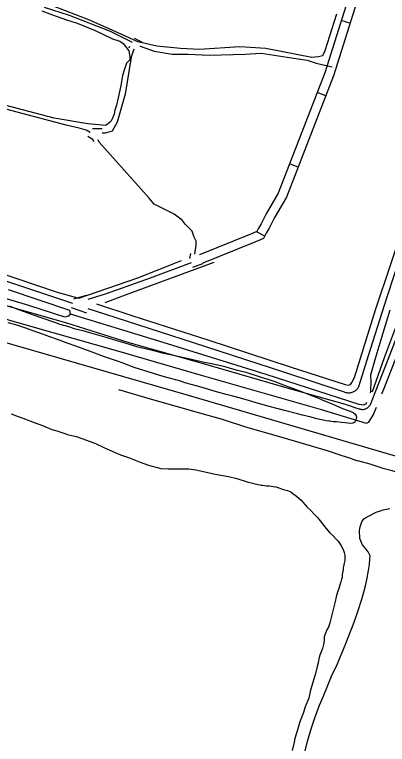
# Model space of a CAD drawing. Extents: x 3355677 to 3393573, y 612928 to 638357.
# Drawn here: x 3373539 to 3374759, y 631272 to 633662 of the extents above; entities that cross this region are included whole.
import ezdxf

# ---------------------------------------------------------------- set-up
doc = ezdxf.new("R2010")
doc.units = 0
for name, color, linetype in [('V-ROAD-CNTR', 7, 'Continuous'), ('V-SITE-VEGE', 7, 'Continuous'), ('V-TOPO-SHOR', 7, 'Continuous')]:
    doc.layers.add(name, color=color, linetype=linetype)

msp = doc.modelspace()

# ---------------------------------------------------------------- linework, layer by layer
at = {"layer": 'V-ROAD-CNTR'}
for p, q in [((3374636.9, 633633.8), (3374608.3, 633642.8)), ((3373930.3, 633585.4), (3373956.3, 633572.4)), ((3373914.6, 633553.7), (3373916.8, 633558.6)), ((3374557.3, 633395.9), (3374529.3, 633406.8)), ((3373794.2, 633288.9), (3373825.8, 633288.9)), ((3374466.8, 633162.9), (3374438.8, 633173.8)), ((3374358.1, 632936.8), (3374331.3, 632950.3)), ((3374114.5, 632879.6), (3374112, 632863.5)), ((3374122.5, 632835.4), (3374155, 632847.5)), ((3373733.3, 632731.2), (3373774.4, 632743.3)), ((3373723.8, 632702.7), (3373774.1, 632685.9))]:
    msp.add_line(p, q, dxfattribs=at)
for points in [[(3374751.4, 633966.4), (3374750.1, 633960.2), (3374739.8, 633932.7), (3374707.2, 633851.1), (3374671.4, 633743.7), (3374582.9, 633462), (3374428.6, 633064.6), (3374389, 632995.2), (3374372.5, 632962.4), (3374362.7, 632946), (3374354, 632928.5), (3374325.9, 632916.5), (3374155.4, 632847.6), (3374155, 632847.5)], [(3374642.9, 633752.9), (3374554.6, 633471.9), (3374401.4, 633077.5), (3374362.5, 633009.4), (3374346.2, 632976.8), (3374336.4, 632960.5), (3374332.1, 632951.8), (3374314.3, 632944.2), (3374144.5, 632875.6), (3374144.6, 632875.6)], [(3373636.3, 633686.2), (3373718.1, 633660), (3373852.2, 633607.6), (3373923.5, 633572)], [(3373786.5, 633276), (3373773.7, 633283.7), (3373750.8, 633290.2), (3373708.2, 633300.1), (3373263.3, 633417.9), (3373053.8, 633470.2), (3372847.7, 633512.7), (3372824.8, 633522.6), (3372811.7, 633529.1), (3372798.6, 633538.9), (3372795.4, 633545.5), (3372792.1, 633555.3), (3372792.1, 633568.4), (3372798.6, 633581.5), (3372805.2, 633610.9), (3372828.1, 633650.2), (3372854.3, 633660), (3372860.8, 633663.3)], [(3373949.4, 633559), (3373950.4, 633558.6), (3373996.2, 633542.2), (3374055.1, 633532.4), (3374107.4, 633532.4), (3374176.1, 633529.1), (3374293.9, 633532.4), (3374346.3, 633535.6), (3374431.4, 633522.6), (3374496.8, 633512.7), (3374526.2, 633502.9), (3374578.3, 633491.4)], [(3373929, 633549.4), (3373920.9, 633522.6), (3373901.3, 633401.5), (3373875.1, 633309.9), (3373858.8, 633280.4), (3373835.9, 633273.9), (3373825.8, 633273.9)], [(3373799, 633245.3), (3373795.4, 633253.4), (3373778.8, 633263.2)], [(3374129.3, 632877.4), (3374133.6, 632907.4), (3374133.6, 632920.5), (3374127.1, 632933.6), (3374120.5, 632953.2), (3374097.6, 632976.1), (3374087.8, 632989.2), (3374061.6, 633008.9), (3373996.2, 633041.6), (3373979.8, 633061.2), (3373816.2, 633244.4), (3373812.4, 633252)], [(3373778.9, 632700.1), (3373799.6, 632693.2), (3374123.3, 632588.7), (3374422.6, 632491.4), (3374618, 632426.8), (3374620.5, 632425.7), (3374623, 632424.8), (3374625.7, 632424.2), (3374628.4, 632423.7), (3374631.1, 632423.4), (3374633.8, 632423.4), (3374636.5, 632423.5), (3374639.2, 632423.9), (3374641.8, 632424.4), (3374644.4, 632425.2), (3374647, 632426.1), (3374649.5, 632427.2), (3374651.8, 632428.6), (3374654.1, 632430.1), (3374656.2, 632431.7), (3374658.2, 632433.6), (3374660.1, 632435.5), (3374661.8, 632437.6), (3374663.4, 632439.9), (3374664.7, 632442.2), (3374665.9, 632444.6), (3374666.9, 632447.2), (3374697.3, 632545.6), (3374757, 632734.5), (3374839.5, 632983.2)], [(3374117.3, 632849.4), (3373983.1, 632799.4), (3373839.1, 632747.1), (3373778.7, 632729)], [(3372689.3, 632825.7), (3374107.6, 632416), (3376258.9, 631784.3), (3376622, 631677.8), (3376886.1, 631598.8), (3377052.7, 631542.8), (3377164.3, 631502.4), (3377314.1, 631446.4), (3377479.7, 631374.3), (3377617.7, 631308.8), (3377728.3, 631253.3), (3377841.2, 631193.7), (3377971.9, 631122.6), (3378124.6, 631034.4), (3378237.6, 630961.9), (3378370.3, 630877.5), (3378499.8, 630785.3), (3378647.9, 630675), (3378785.3, 630563.4), (3378956.1, 630417.5), (3379071.3, 630311.8), (3379188.4, 630199.8), (3379351.8, 630038.9), (3379713.4, 629684.6)], [(3373505.7, 632791.3), (3373728.6, 632716.9)], [(3373356.3, 632753.3), (3373705.3, 632653.4), (3373912.6, 632588), (3374172, 632515.1), (3374434.4, 632438.4), (3374620.6, 632386), (3374665.8, 632371.2), (3374668.1, 632370.4), (3374670.5, 632369.7), (3374673, 632369.3), (3374675.4, 632369.1), (3374677.9, 632369), (3374680.4, 632369.2), (3374682.8, 632369.6), (3374685.2, 632370.2), (3374687.6, 632370.9), (3374689.9, 632371.9), (3374692.1, 632373.1), (3374694.2, 632374.4), (3374696.1, 632375.9), (3374698, 632377.5), (3374699.7, 632379.3), (3374701.2, 632381.3), (3374702.6, 632383.3), (3374703.8, 632385.5), (3374704.8, 632387.7), (3374711.3, 632404.4), (3374753.2, 632511.1), (3374839.2, 632732.6)]]:
    msp.add_lwpolyline(points, dxfattribs=at)
at = {"layer": 'V-SITE-VEGE'}
for points in [[(3373520.9, 632707.9), (3373548.4, 632697.4), (3373567.4, 632691.1), (3373603.3, 632677.5), (3373628.6, 632668.6), (3373669.8, 632654.5), (3373687.2, 632648.7), (3373715.2, 632640.3), (3373733.7, 632634.6), (3373762.7, 632627.2), (3373783.8, 632621.5), (3373814.9, 632612.6), (3373838.2, 632605.8), (3373874.1, 632594.8)], [(3373874.1, 632594.8), (3373899.4, 632587.5), (3373938.5, 632575.4), (3373962.2, 632569.7), (3373998.1, 632560.8), (3374022.4, 632554.5), (3374044, 632550.4), (3374079.4, 632542), (3374104.2, 632536.8), (3374159.1, 632524.2), (3374178.6, 632520.6), (3374203.9, 632514.9), (3374227.7, 632509.6), (3374245.1, 632504.4), (3374264.6, 632499.2), (3374295.8, 632491.3), (3374345.9, 632475.1), (3374368.1, 632468.3), (3374391.3, 632461), (3374425.1, 632447.3), (3374448.4, 632438.4), (3374483.2, 632425.8), (3374504.9, 632416.9), (3374531.2, 632407.5), (3374546, 632400.1), (3374580.4, 632386), (3374599.9, 632377.6), (3374612.6, 632372.3), (3374634.7, 632363.9), (3374647.4, 632358.7), (3374653.2, 632355), (3374657.5, 632348.2), (3374658, 632342.4), (3374655.9, 632333.4), (3374654.3, 632328.1), (3374647.5, 632324.4), (3374638.5, 632323.3), (3374621.6, 632324.9), (3374609, 632326.4), (3374592.6, 632328), (3374582.1, 632328.5), (3374570.5, 632330), (3374567.8, 632330.6), (3374558.9, 632331.6), (3374528.8, 632337.9), (3374509.8, 632343.1), (3374481.8, 632349.9), (3374465.4, 632354.6), (3374427.4, 632364), (3374381, 632376.5), (3374360.4, 632381.8), (3374326.6, 632392.2), (3374293.9, 632401.1), (3374274.4, 632406.9), (3374253.2, 632412.1), (3374231.6, 632417.9), (3374200.5, 632426.8), (3374153, 632440.9), (3374133.4, 632446.1), (3374101.2, 632455), (3374079.1, 632462.3), (3374045.8, 632471.2), (3374025.2, 632477), (3373930.7, 632506.3), (3373891.1, 632522), (3373872.6, 632527.8), (3373843.6, 632538.3), (3373833.6, 632541.4), (3373792.9, 632556.1), (3373739.1, 632576), (3373714.3, 632584.9), (3373679.4, 632598), (3373654.6, 632606.9), (3373630.8, 632615.3), (3373597.1, 632627.9), (3373575.9, 632635.2), (3373542.7, 632646.2), (3373517.9, 632653)], [(3373527.6, 632354.5), (3373550.3, 632346.1), (3373565.7, 632340.9), (3373588.9, 632332), (3373603.1, 632326.2), (3373624.8, 632318.9), (3373638.5, 632312.6), (3373660.7, 632303.6), (3373677.1, 632298.4), (3373703.5, 632290.6), (3373712.4, 632287.4), (3373740.4, 632280.1), (3373759.4, 632274.3), (3373786.3, 632264.4), (3373804.3, 632257), (3373830.7, 632243.9), (3373851.3, 632235), (3373886.1, 632220.3), (3373911.5, 632211.4), (3373950.5, 632195.7), (3373977.5, 632186.2), (3374018.1, 632175.8), (3374042.4, 632174.2), (3374061.4, 632174.3)], [(3374061.4, 632174.3), (3374080.9, 632174.9), (3374109.4, 632174.4), (3374132.6, 632171.3), (3374166.9, 632164), (3374195.9, 632157.2), (3374239.2, 632149.4), (3374266.6, 632142.6), (3374299.9, 632132.1), (3374322.6, 632126.4), (3374345.8, 632121.1), (3374350.6, 632120.6), (3374363.8, 632118.6), (3374372.7, 632118.6), (3374385.4, 632117), (3374394.4, 632115.5), (3374422.9, 632106), (3374431.9, 632102.9), (3374442.9, 632098.7), (3374450.3, 632094), (3374461.4, 632085), (3374468.8, 632079.8), (3374477.3, 632071.9), (3374482.6, 632065.6), (3374490, 632056.1), (3374496.9, 632048.7), (3374506.9, 632039.8), (3374520.7, 632024.5), (3374530.2, 632014.5), (3374539.2, 632004), (3374558.7, 631978.7), (3374570.9, 631965), (3374580.4, 631956.1), (3374591.5, 631944.5), (3374598.4, 631937.1), (3374607.4, 631924.5), (3374611.1, 631916.6), (3374615.9, 631907.1), (3374618, 631900.2), (3374620.1, 631891.3), (3374620.2, 631879.7), (3374619.6, 631874.4), (3374618.1, 631865.4), (3374616.5, 631859.6), (3374615, 631850.6), (3374614.4, 631843.8), (3374612.9, 631833.8), (3374611.8, 631827.9), (3374610.8, 631818.5), (3374609.2, 631813.2), (3374607.1, 631804.7), (3374604.5, 631797.3), (3374600.3, 631782.6), (3374595.6, 631769.9), (3374592, 631755.6), (3374588.3, 631739.8), (3374582.6, 631717.6), (3374570.5, 631669.6), (3374566.4, 631655.3), (3374561.6, 631647.4), (3374555.3, 631633.2), (3374552.7, 631624.2), (3374552.7, 631618.4), (3374552.2, 631615.8), (3374551.2, 631603.6), (3374547, 631586.2), (3374538.6, 631563.5), (3374534.9, 631551.9), (3374532.9, 631538.7), (3374529.2, 631526.6), (3374522.4, 631499.1), (3374516.1, 631479), (3374506.2, 631444.7), (3374502, 631423.6), (3374489.9, 631395.1), (3374484.2, 631376.1), (3374473.2, 631346), (3374466.4, 631322.8), (3374455.9, 631290.6), (3374453.8, 631279), (3374447.6, 631252.1)], [(3374490.1, 631250.6), (3374498, 631282.8), (3374511.6, 631329.2), (3374522.1, 631358.3), (3374537.3, 631400), (3374548.8, 631427.4), (3374565.1, 631468.1), (3374576.6, 631495), (3374594.4, 631533.6), (3374600.7, 631546.2), (3374615.4, 631583.2), (3374625.9, 631607.5), (3374639, 631641.8), (3374647.4, 631662.9), (3374658.4, 631693.5), (3374665.2, 631714.1), (3374674.1, 631744.2), (3374679.9, 631762.7), (3374687.2, 631791.2), (3374691.9, 631810.7), (3374697.6, 631841.3), (3374700.8, 631860.9), (3374701.8, 631880.9), (3374702.8, 631886.7), (3374702.8, 631889.3), (3374695.9, 631902), (3374688.5, 631912), (3374677.9, 631925.2), (3374669.4, 631945.7), (3374667.8, 631972.1), (3374670.4, 631984.8), (3374675.6, 632000.6), (3374677.7, 632003.8), (3374681.9, 632010.6), (3374685.6, 632013.3), (3374699.3, 632020.2), (3374723, 632032.9), (3374728.8, 632035), (3374733.1, 632036.1), (3374745.7, 632039.8), (3374767.3, 632044.1)]]:
    msp.add_lwpolyline(points, dxfattribs=at)
at = {"layer": 'V-TOPO-SHOR'}
msp.add_line((3374703.5, 632422.9), (3374705.3, 632427.7), dxfattribs=at)
for points in [[(3374592.6, 633663.9), (3374555, 633543.1), (3374547, 633527), (3374533.5, 633524.3), (3374512.1, 633521.6), (3374361.7, 633551.2), (3374275.8, 633556.5), (3374144.2, 633548.5), (3374082.5, 633551.2), (3374004.6, 633559.2), (3373942.9, 633572.6), (3373878.4, 633602.2), (3373781.8, 633645.1), (3373663.6, 633690.8)], [(3373628.7, 633674.7), (3373663.6, 633661.2), (3373709.3, 633645.1), (3373744.2, 633634.4), (3373803.2, 633610.2), (3373859.6, 633583.4), (3373883.8, 633575.3), (3373894.5, 633567.3), (3373913.3, 633543.1), (3373916, 633524.3), (3373916, 633513.6), (3373905.3, 633502.8), (3373899.9, 633486.7), (3373891.8, 633462.5), (3373886.5, 633430.3), (3373878.4, 633390.1), (3373873, 633365.9), (3373867.7, 633349.8), (3373865, 633336.4), (3373859.6, 633322.9), (3373854.3, 633312.2), (3373838.1, 633298.8), (3373779.1, 633304.1), (3373669, 633322.9), (3373352.2, 633406.2)], [(3373807.6, 632715.1), (3373926, 632675.2), (3374171.6, 632596.5), (3374440.9, 632509), (3374621.4, 632450.5), (3374630.6, 632449), (3374639, 632450.5), (3374642.8, 632457.1), (3374651.2, 632473.5), (3374720, 632695.4), (3374818.1, 632987.4), (3374895.2, 633223), (3374962.9, 633427.6), (3375005.1, 633560.9), (3375013.5, 633580.1), (3375032.6, 633602)], [(3374741.6, 632419.6), (3374748.1, 632435.5), (3374829.6, 632644.7), (3374937.6, 632928.3), (3375065.9, 633261.3)], [(3372656, 632996.1), (3372679.4, 632990.8), (3372692.4, 632989.7), (3372699.7, 632992), (3372706.1, 633001.2), (3372712.2, 633015), (3372722.1, 633039.1), (3372730.5, 633049.1), (3372737.8, 633051.4), (3372752.7, 633051.4), (3372782.6, 633045.8), (3372848.1, 633026), (3372947.8, 632993.7), (3373164.6, 632921.5), (3373413.7, 632842.4), (3373678.1, 632753.4), (3373749.3, 632733.7)], [(3373749.3, 632733.7), (3373942.9, 632800.5), (3374085.6, 632856.6)], [(3373835.9, 632719), (3373902.2, 632744.5), (3374192.6, 632851.5)], [(3373517.6, 632761.5), (3373719.2, 632693.8), (3373721.5, 632681.6), (3373716.1, 632674.3), (3373703.1, 632671.2), (3373585.5, 632709.2), (3373376.3, 632771.5)], [(3373373.3, 632663.2), (3373373.5, 632663.9), (3373382.2, 632702.2), (3373591, 632642.2), (3373876.4, 632560.6), (3374149.6, 632480.8), (3374539.2, 632369.9), (3374689.8, 632323.9), (3374698.6, 632327.8), (3374714.3, 632352.3), (3374724, 632376.2)], [(3374817.5, 632720.9), (3374748.3, 632538.1), (3374709.9, 632426.6), (3374705.3, 632427.7), (3374705.6, 632431.6), (3374706.7, 632458.7), (3374705.1, 632482.1), (3374719.6, 632532.3), (3374745.4, 632620), (3374768.6, 632695.5)], [(3373721.5, 632681.6), (3374024.2, 632588.9), (3374364.4, 632483.6), (3374665.9, 632386.3), (3374681.6, 632383.6), (3374689.3, 632387.1), (3374692, 632392.5)], [(3373879.5, 632433.9), (3373982.6, 632403.6), (3374063.5, 632381.1), (3374144.6, 632357.4), (3374218.2, 632336.9), (3374294.7, 632312.5), (3374398.5, 632282.5), (3374509.7, 632249.5), (3374565.9, 632233), (3374606.8, 632219.5), (3374638.4, 632209.2), (3374652.1, 632204.3), (3374662.4, 632201)], [(3376015, 631807.5), (3375891.5, 631842.8), (3375780.7, 631875.1), (3375672.3, 631906.4), (3375555.8, 631941.1), (3375466.6, 631967.8), (3375379.1, 631993.8), (3375286, 632020.2), (3375192.8, 632047.6), (3375093.6, 632077), (3374991.8, 632105), (3374890, 632134), (3374824.8, 632153.5), (3374770.9, 632169.3), (3374748.6, 632174.9), (3374703, 632189.8), (3374662.4, 632201)]]:
    msp.add_lwpolyline(points, dxfattribs=at)

doc.saveas('drawing.dxf')
